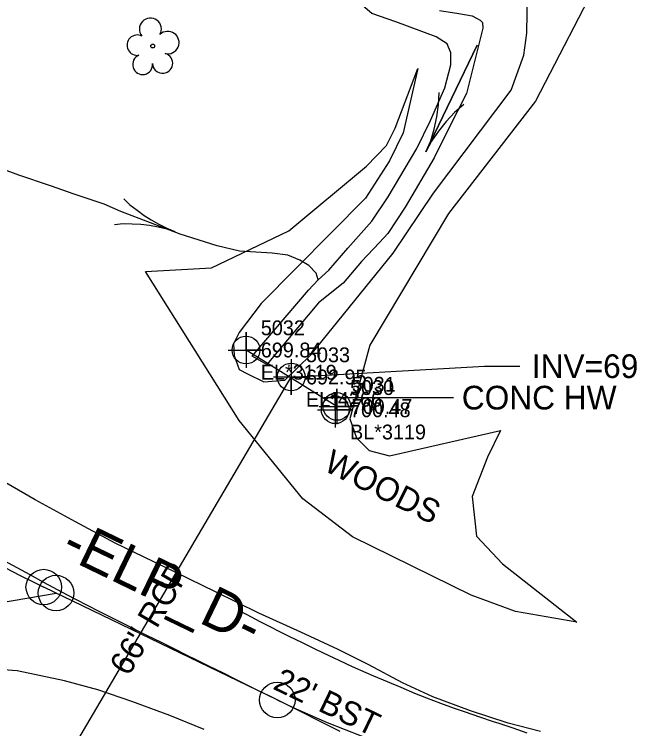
# Model space of a CAD drawing. Extents: x 1516784 to 1522736, y 634838 to 639369.
# Drawn here: x 1520570.4 to 1520674.9, y 637790.3 to 637910.9 of the extents above; entities that cross this region are included whole.
import ezdxf

# ---------------------------------------------------------------- set-up
doc = ezdxf.new("R2010")
doc.units = 0
for name, color, linetype in [('COGO Default Point Elevation', 7, 'Continuous'), ('COGO Default Point Number', 7, 'Continuous'), ('Exist Environmental Wetland Boundary Text', 7, 'Continuous'), ('Exist Horizontal Alignment Direction Label', 7, 'Continuous'), ('Exist Horizontal Alignment Point', 7, 'Continuous'), ('Exist Hydro River Flow Arrow CELL', 7, 'Continuous'), ('Exist Hydro Stream Flow Arrow CELL', 7, 'Continuous'), ('Exist Hydro Stream or Body of Water', 7, 'Continuous'), ('Exist Hydro Stream or Body of Water Text', 7, 'Continuous'), ('Exist Roads EOP Text', 7, 'Continuous'), ('Exist Structure Major Bridge WW', 7, 'Continuous'), ('Exist Structure Major Bridge WW Cogo Comment', 7, 'Continuous'), ('Exist Structure Major Bridge WW Cogo Elevation', 7, 'Continuous'), ('Exist Structure Major Bridge WW Cogo Number', 7, 'Continuous'), ('Exist Structure Major Bridge WW Cogo Point CELL', 7, 'Continuous'), ('Exist Structure Major Bridge WW Leader', 7, 'Continuous'), ('Exist Structure Major Bridge WW Text', 7, 'Continuous'), ('Exist Structure Minor Pipes RCP 66 Inch', 7, 'Continuous'), ('Exist Structure Minor Pipes RCP 66 Inch Cogo Comment', 7, 'Continuous'), ('Exist Structure Minor Pipes RCP 66 Inch Cogo Elevation', 7, 'Continuous'), ('Exist Structure Minor Pipes RCP 66 Inch Cogo Number', 7, 'Continuous'), ('Exist Structure Minor Pipes RCP 66 Inch Cogo Point CELL', 7, 'Continuous'), ('Exist Structure Minor Pipes RCP 66 Inch Invert', 7, 'Continuous'), ('Exist Structure Minor Pipes RCP 66 Inch Leader', 7, 'Continuous'), ('Exist Structure Minor Pipes RCP 66 Inch Text', 7, 'Continuous'), ('Exist Vegetation Tree CELL', 7, 'Continuous'), ('Exist Vegetation Woods Line', 7, 'Continuous'), ('Exist Vegetation Woods Line Text', 7, 'Continuous'), ('Scratch_Level_5', 7, 'Continuous')]:
    doc.layers.add(name, color=color, linetype=linetype)

msp = doc.modelspace()

# ---------------------------------------------------------------- linework, layer by layer
at = {"layer": 'COGO Default Point Elevation'}
for points in [[(1520625.42, 637789.86), (1520623.75, 637790.74), (1520621.51, 637791.86), (1520619.28, 637792.97), (1520617.05, 637794.09), (1520615.91, 637794.66), (1520613.67, 637795.77), (1520611.43, 637796.87), (1520609.19, 637797.98), (1520607.84, 637798.65), (1520605.6, 637799.76), (1520603.36, 637800.86), (1520601.12, 637801.97), (1520599.62, 637802.71), (1520597.38, 637803.82), (1520595.15, 637804.93), (1520592.91, 637806.04), (1520591.33, 637806.83), (1520589.1, 637807.94), (1520586.86, 637809.06), (1520584.63, 637810.18), (1520582.87, 637811.06), (1520580.66, 637812.23), (1520578.45, 637813.4), (1520576.25, 637814.58), (1520575.26, 637815.1), (1520573.06, 637816.29), (1520570.87, 637817.49), (1520568.67, 637818.68)], [(1520657.06, 637789.61), (1520654.69, 637790.41), (1520652.32, 637791.2), (1520651.37, 637791.52), (1520649.01, 637792.31), (1520646.64, 637793.11), (1520644.78, 637793.73), (1520642.45, 637794.62), (1520640.11, 637795.51), (1520638.03, 637796.31), (1520635.73, 637797.27), (1520633.43, 637798.24), (1520631.13, 637799.2), (1520629.81, 637799.75), (1520627.55, 637800.8), (1520625.28, 637801.84), (1520623.57, 637802.63), (1520621.33, 637803.73), (1520619.08, 637804.82), (1520616.84, 637805.92), (1520614.6, 637807.02), (1520614.16, 637807.23), (1520611.95, 637808.39), (1520609.74, 637809.55), (1520608.39, 637810.26)]]:
    msp.add_lwpolyline(points, dxfattribs=at)
at = {"layer": 'COGO Default Point Number'}
for points in [[(1520659.3, 637789.87), (1520653.85, 637791.27), (1520647.45, 637793.36), (1520641.09, 637795.71), (1520635.99, 637798.09), (1520630.29, 637801.14), (1520625.08, 637803.7), (1520618.82, 637806.65), (1520611.69, 637809.86), (1520604.36, 637813.45), (1520595.51, 637817.77), (1520587.42, 637821.68), (1520580.76, 637825.25), (1520573.93, 637828.99), (1520567.14, 637832.88)], [(1520602.49, 637790.18), (1520596.67, 637792.55), (1520590.25, 637794.96), (1520584.51, 637796.9), (1520578.87, 637798.45), (1520570.88, 637800.13), (1520565.44, 637800.52), (1520561.08, 637800.34), (1520555.22, 637799.64), (1520550.39, 637799.14), (1520546.3, 637798.42), (1520542.37, 637797.33), (1520538.09, 637796), (1520533.99, 637794.52), (1520529.41, 637792.73), (1520525.24, 637790.65), (1520521.69, 637788.72)]]:
    msp.add_lwpolyline(points, dxfattribs=at)
at = {"layer": 'Exist Environmental Wetland Boundary Text'}
for p, q in [((1520550.26, 637808.6), (1520577.45, 637813.24)), ((1520614.82, 637795.19), (1520575.37, 637814.25))]:
    msp.add_line(p, q, dxfattribs=at)
for centre, radius, start, end in [((1520662.35, 637994.34), 200, 225.0185, 244.2197), ((1520686.59, 637943.77), 165, 244.2197, 278.3238)]:
    msp.add_arc(centre, radius, start, end, dxfattribs=at)
at = {"layer": 'Exist Horizontal Alignment Point'}
for centre in [(1520575.37, 637814.25), (1520577.45, 637813.24), (1520614.82, 637795.19)]:
    msp.add_circle(centre, 3, dxfattribs=at)
at = {"layer": 'Exist Hydro River Flow Arrow CELL'}
msp.add_line((1520644.24, 637896.73), (1520644.24, 637896.73), dxfattribs=at)
msp.add_lwpolyline([(1520646.31, 637895.74), (1520644.78, 637894.38), (1520643.36, 637892.87), (1520642.05, 637891.24), (1520640.88, 637889.52), (1520639.93, 637887.71), (1520648.56, 637905.75), (1520639.93, 637887.71), (1520640.75, 637889.59), (1520641.35, 637891.57), (1520641.8, 637893.62), (1520642.08, 637895.67), (1520642.18, 637897.72)], dxfattribs=at)
at = {"layer": 'Exist Hydro Stream Flow Arrow CELL'}
msp.add_line((1520592.83, 637875.97), (1520592.83, 637875.97), dxfattribs=at)
for points in [[(1520588.88, 637879.79), (1520589.94, 637878.78), (1520591.13, 637877.87), (1520592.31, 637876.99), (1520593.54, 637876.22), (1520594.84, 637875.51), (1520596.19, 637874.86), (1520597.54, 637874.3)], [(1520587.35, 637875.48), (1520588.81, 637875.6), (1520590.31, 637875.56), (1520591.79, 637875.5), (1520593.22, 637875.32), (1520594.68, 637875.06), (1520596.14, 637874.72), (1520597.54, 637874.3)]]:
    msp.add_lwpolyline(points, dxfattribs=at)
at = {"layer": 'Exist Hydro Stream or Body of Water'}
for points in [[(1520580.5, 637880.56), (1520576.52, 637881.96), (1520571.18, 637883.76), (1520560.54, 637887.71), (1520554.22, 637889.93), (1520545.66, 637893.44), (1520534.65, 637898.05), (1520531.13, 637899.74), (1520523.67, 637903.71)], [(1520621.71, 637866.12), (1520621.41, 637867.22), (1520620.17, 637868.53), (1520618.61, 637869.42), (1520616.58, 637870.28), (1520613.96, 637870.62), (1520608.43, 637870.93), (1520604.67, 637871.85), (1520598.44, 637873.82), (1520588.37, 637877.66), (1520585.55, 637878.9), (1520580.5, 637880.56)]]:
    msp.add_lwpolyline(points, dxfattribs=at)
at = {"layer": 'Exist Hydro Stream or Body of Water Text'}
for p, q in [((1520641.65, 637907.14), (1520634.82, 637909.65)), ((1520646.81, 637897.57), (1520643.72, 637891.58)), ((1520632.08, 637872.4), (1520629.06, 637869.22)), ((1520623.53, 637867.75), (1520626.75, 637871.47)), ((1520629.06, 637869.22), (1520625.94, 637865.54))]:
    msp.add_line(p, q, dxfattribs=at)
for points in [[(1520634.82, 637909.65), (1520630.8, 637911.06), (1520628.9, 637912.69), (1520627.65, 637914.78), (1520626.87, 637917.11), (1520627.08, 637920.45), (1520627.84, 637922.8)], [(1520642.24, 637911.58), (1520645.51, 637911.09), (1520647.73, 637910.66), (1520648.45, 637910.31), (1520649.08, 637909.95), (1520649.47, 637909.58), (1520649.57, 637908.62), (1520646.81, 637897.57)], [(1520643.11, 637898.51), (1520644.16, 637902.41), (1520644.16, 637904.45), (1520643.54, 637905.95), (1520641.65, 637907.14)], [(1520626.75, 637871.47), (1520630.82, 637876), (1520633.56, 637880.14), (1520638.38, 637888.3), (1520640.69, 637893.01), (1520643.11, 637898.51)], [(1520643.72, 637891.58), (1520641.33, 637886.71), (1520636.4, 637878.36), (1520633.47, 637873.95), (1520632.08, 637872.4)], [(1520620.1, 637864.36), (1520621.71, 637866.12), (1520623.53, 637867.75)], [(1520625.94, 637865.54), (1520621.79, 637862.26), (1520613.03, 637851.83)], [(1520613.03, 637851.83), (1520610.6, 637853.21), (1520620.1, 637864.36)]]:
    msp.add_lwpolyline(points, dxfattribs=at)
at = {"layer": 'Exist Structure Major Bridge WW'}
msp.add_lwpolyline([(1520624.61, 637844.18), (1520624.89, 637844.74), (1520609.54, 637854.27)], dxfattribs=at)
at = {"layer": 'Exist Structure Major Bridge WW Cogo Point CELL'}
for points in [[(1520606.54, 637854.27), (1520612.54, 637854.27), (1520609.54, 637854.27), (1520609.54, 637857.27), (1520609.54, 637851.27)], [(1520621.61, 637844.18), (1520627.61, 637844.18), (1520624.61, 637844.18), (1520624.61, 637847.18), (1520624.61, 637841.18)], [(1520621.89, 637844.74), (1520627.89, 637844.74), (1520624.89, 637844.74), (1520624.89, 637847.74), (1520624.89, 637841.74)]]:
    msp.add_lwpolyline(points, dxfattribs=at)
for centre in [(1520609.54, 637854.27), (1520624.89, 637844.74), (1520624.61, 637844.18)]:
    msp.add_circle(centre, 2.34, dxfattribs=at)
at = {"layer": 'Exist Structure Major Bridge WW Leader'}
msp.add_line((1520622.76, 637846.23), (1520644.58, 637846.23), dxfattribs=at)
at = {"layer": 'Exist Structure Minor Pipes RCP 66 Inch'}
msp.add_line((1520573.09, 637774.75), (1520617.17, 637849.71), dxfattribs=at)
at = {"layer": 'Exist Structure Minor Pipes RCP 66 Inch Cogo Point CELL'}
msp.add_lwpolyline([(1520617.17, 637852.71), (1520617.17, 637846.71), (1520617.17, 637849.71), (1520620.17, 637849.71), (1520614.17, 637849.71)], dxfattribs=at)
msp.add_circle((1520617.17, 637849.71), 2.34, dxfattribs=at)
at = {"layer": 'Exist Structure Minor Pipes RCP 66 Inch Leader'}
msp.add_lwpolyline([(1520617.17, 637849.71), (1520649.82, 637851.54), (1520655.82, 637851.54)], dxfattribs=at)
at = {"layer": 'Exist Vegetation Tree CELL'}
msp.add_line((1520593.78, 637905.58), (1520593.78, 637905.58), dxfattribs=at)
msp.add_circle((1520593.78, 637905.58), 0.326, dxfattribs=at)
for centre, radius, start, end in [((1520593.39, 637908.45), 1.86, 330.1651, 219.7134), ((1520591.17, 637905.73), 1.73, 62.6636, 279.3457), ((1520596.33, 637906.17), 1.9, 257.1011, 134.1999), ((1520592.08, 637902.46), 1.69, 111.5671, 6.231), ((1520595.45, 637902.68), 1.7, 181.2822, 74.56)]:
    msp.add_arc(centre, radius, start, end, dxfattribs=at)
at = {"layer": 'Exist Vegetation Woods Line'}
for points in [[(1520669.75, 637918.14), (1520658.46, 637896.28), (1520643.72, 637877.33), (1520630.44, 637855.11), (1520627.09, 637842.64), (1520628.19, 637839.45), (1520630.36, 637837.33), (1520633.79, 637836.41), (1520652.54, 637840.67), (1520650.34, 637836.19), (1520647.75, 637829.53), (1520648.48, 637822.84), (1520652.85, 637818.16), (1520665.41, 637808.32)], [(1520665.41, 637808.32), (1520655.08, 637810.1), (1520647.55, 637812.9), (1520627.55, 637822.71), (1520619.13, 637829.15), (1520608.41, 637842.37), (1520592.58, 637867.51), (1520603.7, 637868.17), (1520616.75, 637874.39), (1520629.92, 637885.33), (1520633.25, 637888.78), (1520634.73, 637891.74), (1520638.54, 637901.78), (1520636.06, 637890.96), (1520633.79, 637886.2), (1520629.75, 637879.92), (1520612.1, 637862.13), (1520608.36, 637857.25), (1520607.42, 637855.34), (1520607.51, 637853.35), (1520608.41, 637850.96), (1520609.81, 637850.23), (1520612.56, 637848.88), (1520616.08, 637849.2), (1520620.51, 637853.46), (1520634.37, 637870.6), (1520641.23, 637880.72), (1520654.32, 637898.12), (1520656.46, 637904.02), (1520657, 637907.75), (1520657.08, 637914.69)]]:
    msp.add_lwpolyline(points, dxfattribs=at)

# ---------------------------------------------------------------- texts
at = {"layer": 'Exist Horizontal Alignment Direction Label'}
msp.add_text('-ELP_D-', height=7, rotation=334.2197, dxfattribs=at).set_placement((1520577.94, 637819.67))
at = {"layer": 'Exist Roads EOP Text'}
msp.add_text("22' BST", height=4, rotation=334.2794, dxfattribs=at).set_placement((1520613.9, 637797.14))
at = {"layer": 'Exist Structure Major Bridge WW Cogo Comment'}
for s, p in [('EL*3119', (1520612.04, 637849.27)), ('BL*3119', (1520627.11, 637839.18))]:
    msp.add_text(s, height=2.5, dxfattribs=at).set_placement(p)
at = {"layer": 'Exist Structure Major Bridge WW Cogo Elevation'}
for s, p in [('699.84', (1520612.04, 637853.02)), ('700.47', (1520627.39, 637843.49)), ('700.48', (1520627.11, 637842.93))]:
    msp.add_text(s, height=2.5, dxfattribs=at).set_placement(p)
at = {"layer": 'Exist Structure Major Bridge WW Cogo Number'}
for s, p in [('5032', (1520612.04, 637856.77)), ('5031', (1520627.39, 637847.24)), ('5030', (1520627.11, 637846.68))]:
    msp.add_text(s, height=2.5, dxfattribs=at).set_placement(p)
at = {"layer": 'Exist Structure Major Bridge WW Text'}
msp.add_text('CONC HW', height=4, dxfattribs=at).set_placement((1520645.99, 637844.23))
at = {"layer": 'Exist Structure Minor Pipes RCP 66 Inch Cogo Comment'}
msp.add_text('EL*4266', height=2.5, dxfattribs=at).set_placement((1520619.67, 637844.71))
at = {"layer": 'Exist Structure Minor Pipes RCP 66 Inch Cogo Elevation'}
msp.add_text('692.95', height=2.5, dxfattribs=at).set_placement((1520619.67, 637848.46))
at = {"layer": 'Exist Structure Minor Pipes RCP 66 Inch Cogo Number'}
msp.add_text('5033', height=2.5, dxfattribs=at).set_placement((1520619.67, 637852.21))
at = {"layer": 'Exist Structure Minor Pipes RCP 66 Inch Invert'}
msp.add_text("INV=692.95'", height=4, dxfattribs=at).set_placement((1520657.82, 637849.54))
at = {"layer": 'Exist Structure Minor Pipes RCP 66 Inch Text'}
msp.add_text('66" RCP', height=4, rotation=59.5438, dxfattribs=at).set_placement((1520589.72, 637799.06))
at = {"layer": 'Exist Vegetation Woods Line Text'}
msp.add_text('WOODS', height=4, rotation=333.5021, dxfattribs=at).set_placement((1520622.44, 637834.03))
at = {"layer": 'Scratch_Level_5'}
msp.add_text('COLUMN LOCATION', height=500, rotation=335.0373, dxfattribs=at).set_placement((1516680.97, 637558.94))

doc.saveas('drawing.dxf')
